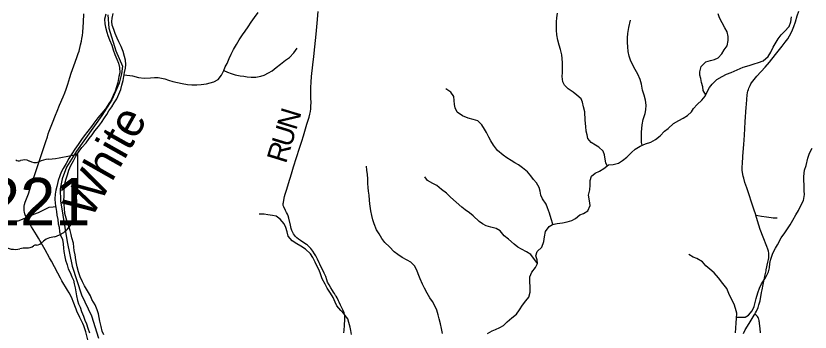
# Model space of a CAD drawing. Extents: x 1451455 to 1749751, y 218250 to 574981.
# Drawn here: x 1552286 to 1563948, y 296211 to 300852 of the extents above; entities that cross this region are included whole.
import ezdxf

# ---------------------------------------------------------------- set-up
doc = ezdxf.new("R2010")
doc.units = 0
for name, color, linetype in [('GM_X_County_Road', 7, 'Continuous'), ('GM_X_Major_River', 7, 'Continuous'), ('GM_X_Major_River_Text', 7, 'Continuous'), ('GM_X_Minor_River', 7, 'Continuous'), ('GM_X_State_Location', 7, 'Continuous'), ('GM_X_State_Route', 7, 'Continuous'), ('GM_X_State_Shield', 7, 'Continuous'), ('GM_X_Township', 7, 'Continuous'), ('GM_X_Township_Road', 7, 'Continuous'), ('GM_X_Township_Road_Text', 7, 'Continuous')]:
    doc.layers.add(name, color=color, linetype=linetype)

msp = doc.modelspace()

# ---------------------------------------------------------------- linework, layer by layer
at = {"layer": 'GM_X_County_Road'}
for points in [[(1563150, 297928), (1563149, 297931), (1563122, 298015), (1563018, 298329), (1562991, 298409), (1562973, 298472), (1562966, 298499), (1562961, 298524), (1562954, 298560), (1562952, 298585), (1562951, 298607), (1562951, 298643), (1562953, 298681), (1562960, 298796), (1562974, 298965), (1562984, 299103), (1562996, 299299), (1563009, 299511), (1563013, 299554), (1563019, 299632), (1563025, 299691), (1563030, 299727), (1563035, 299750), (1563041, 299771), (1563047, 299790), (1563056, 299811), (1563067, 299832), (1563077, 299853), (1563089, 299872), (1563105, 299893), (1563166, 299966), (1563286, 300100), (1563350, 300175), (1563440, 300284), (1563538, 300407), (1563584, 300467), (1563620, 300518), (1563646, 300560), (1563670, 300604), (1563690, 300649), (1563708, 300695), (1563731, 300767), (1563759, 300851), (1563783, 300922)], [(1563135, 296473), (1563146, 296493), (1563159, 296519), (1563183, 296574), (1563197, 296614), (1563206, 296643), (1563213, 296672), (1563236, 296794), (1563244, 296831), (1563260, 296908), (1563289, 297052), (1563302, 297113), (1563305, 297126), (1563328, 297238), (1563337, 297276), (1563342, 297300), (1563344, 297322), (1563344, 297347), (1563340, 297371), (1563335, 297397), (1563326, 297431), (1563312, 297468), (1563258, 297603), (1563216, 297715), (1563176, 297843), (1563150, 297928)], [(1562968, 296191), (1562995, 296243), (1563028, 296300), (1563066, 296361), (1563128, 296461), (1563135, 296473)]]:
    msp.add_lwpolyline(points, dxfattribs=at)
at = {"layer": 'GM_X_Major_River'}
for points in [[(1553607, 300878), (1553586, 300806), (1553591, 300736), (1553600, 300686), (1553621, 300614), (1553638, 300563), (1553659, 300501), (1553695, 300422), (1553714, 300354), (1553739, 300286), (1553770, 300219), (1553795, 300157), (1553808, 300093), (1553811, 300019), (1553800, 299961), (1553781, 299873), (1553764, 299813), (1553743, 299750), (1553714, 299682), (1553683, 299618), (1553652, 299567), (1553601, 299490), (1553548, 299424), (1553488, 299355), (1553430, 299278), (1553398, 299227), (1553345, 299159), (1553290, 299090), (1553251, 299037), (1553200, 298966), (1553153, 298898), (1553106, 298827), (1553065, 298760), (1553024, 298688), (1552981, 298613), (1552952, 298559), (1552930, 298506), (1552909, 298436), (1552885, 298350), (1552874, 298294), (1552864, 298235), (1552857, 298167), (1552861, 298097), (1552871, 298042), (1552882, 297980), (1552889, 297930), (1552900, 297866), (1552909, 297800), (1552920, 297750), (1552929, 297685), (1552942, 297635), (1552969, 297571), (1552978, 297509), (1552985, 297443), (1552990, 297392), (1553005, 297318), (1553014, 297266), (1553037, 297198), (1553054, 297141), (1553081, 297087), (1553108, 297025), (1553132, 296974), (1553143, 296922), (1553156, 296860), (1553167, 296800), (1553178, 296745), (1553193, 296677), (1553206, 296627), (1553229, 296575), (1553250, 296514)], [(1553451, 296611), (1553401, 296692), (1553380, 296744), (1553337, 296817), (1553292, 296890), (1553263, 296950), (1553228, 297021), (1553205, 297095), (1553186, 297167), (1553175, 297218), (1553166, 297272), (1553155, 297344), (1553144, 297408), (1553139, 297460), (1553130, 297516), (1553109, 297593), (1553098, 297645), (1553081, 297705), (1553064, 297761), (1553041, 297830), (1553024, 297884), (1553005, 297954), (1552998, 298028), (1552993, 298079), (1552992, 298139), (1552993, 298211), (1552996, 298279), (1553001, 298343), (1553010, 298410), (1553025, 298462), (1553042, 298520), (1553065, 298586), (1553094, 298655), (1553131, 298723), (1553166, 298796), (1553217, 298867), (1553255, 298919), (1553316, 298988), (1553363, 299053), (1553404, 299109), (1553445, 299166), (1553498, 299229), (1553542, 299286), (1553589, 299354), (1553622, 299405), (1553651, 299457), (1553696, 299520), (1553730, 299574), (1553767, 299635), (1553798, 299703), (1553825, 299774), (1553840, 299834), (1553861, 299906), (1553883, 300021), (1553894, 300083), (1553901, 300141), (1553896, 300205), (1553883, 300258), (1553860, 300332), (1553833, 300404), (1553800, 300473), (1553773, 300527), (1553742, 300596), (1553723, 300654), (1553702, 300716), (1553697, 300769), (1553702, 300820), (1553715, 300888)], [(1553576, 296171), (1553551, 296225), (1553538, 296294), (1553521, 296370), (1553508, 296428), (1553497, 296480), (1553482, 296537), (1553451, 296611)], [(1553250, 296514), (1553279, 296444), (1553300, 296385), (1553323, 296333), (1553344, 296271), (1553365, 296200)]]:
    msp.add_lwpolyline(points, dxfattribs=at)
at = {"layer": 'GM_X_Minor_River'}
for points in [[(1553877, 299989), (1553999, 299972), (1554085, 299950), (1554169, 299939), (1554261, 299944), (1554321, 299949), (1554377, 299946), (1554474, 299928), (1554528, 299907), (1554590, 299890), (1554657, 299875), (1554727, 299860), (1554805, 299847), (1554869, 299842), (1554941, 299841), (1555005, 299846), (1555083, 299857), (1555141, 299870), (1555191, 299883), (1555258, 299920), (1555303, 299983), (1555338, 300049), (1555359, 300103), (1555386, 300156), (1555419, 300226), (1555448, 300291), (1555483, 300359), (1555524, 300432), (1555565, 300500), (1555616, 300575), (1555653, 300628), (1555698, 300694), (1555743, 300761), (1555790, 300828), (1555844, 300902)], [(1560970, 298652), (1560947, 298696), (1560940, 298750), (1560929, 298811), (1560910, 298869), (1560847, 298924), (1560795, 298955), (1560732, 298994), (1560685, 299055), (1560672, 299107), (1560661, 299163), (1560656, 299231), (1560644, 299323), (1560638, 299444), (1560621, 299518), (1560604, 299584), (1560585, 299634), (1560524, 299691), (1560467, 299732), (1560397, 299782), (1560340, 299834), (1560319, 299887), (1560309, 299963), (1560310, 300023), (1560313, 300105), (1560310, 300163), (1560307, 300225), (1560302, 300283), (1560281, 300360), (1560262, 300424), (1560246, 300498), (1560227, 300575), (1560226, 300645), (1560223, 300707), (1560226, 300767), (1560231, 300825), (1560240, 300891)], [(1562416, 299693), (1562376, 299759), (1562372, 299813), (1562354, 299877), (1562343, 299933), (1562331, 299983), (1562330, 300033), (1562349, 300109), (1562415, 300178), (1562483, 300199), (1562543, 300212), (1562597, 300237), (1562654, 300295), (1562685, 300354), (1562728, 300415), (1562744, 300493), (1562745, 300551), (1562730, 300618), (1562697, 300678), (1562656, 300749), (1562619, 300823), (1562598, 300882)], [(1559945, 297217), (1559940, 297273), (1559923, 297329), (1559942, 297393), (1560007, 297458), (1560038, 297540), (1560049, 297611), (1560065, 297689), (1560114, 297761), (1560166, 297792), (1560235, 297805), (1560311, 297817), (1560383, 297830), (1560449, 297851), (1560502, 297877), (1560568, 297932), (1560621, 297953), (1560683, 297990), (1560717, 298071), (1560710, 298139), (1560695, 298222), (1560712, 298300), (1560716, 298368), (1560717, 298436), (1560738, 298501), (1560793, 298546), (1560857, 298575), (1560918, 298613), (1560986, 298664), (1561058, 298670), (1561133, 298693), (1561195, 298732), (1561256, 298777), (1561325, 298846), (1561380, 298894), (1561455, 298942), (1561529, 298977), (1561607, 299000), (1561680, 299039), (1561747, 299094), (1561810, 299159), (1561863, 299202), (1561940, 299275), (1562018, 299318), (1562085, 299353), (1562146, 299390), (1562204, 299443), (1562237, 299495), (1562288, 299554), (1562359, 299615), (1562406, 299672), (1562437, 299738), (1562472, 299801), (1562511, 299852), (1562578, 299918), (1562655, 299962), (1562721, 299995), (1562788, 300022), (1562876, 300059), (1562967, 300098), (1563055, 300126), (1563124, 300149), (1563190, 300168), (1563260, 300195), (1563333, 300256), (1563372, 300321), (1563407, 300393), (1563436, 300444), (1563479, 300514), (1563522, 300573), (1563573, 300622), (1563638, 300695), (1563663, 300765), (1563675, 300841)], [(1561480, 298954), (1561471, 298994), (1561471, 299082), (1561474, 299146), (1561475, 299202), (1561480, 299254), (1561499, 299330), (1561527, 299422), (1561537, 299473), (1561541, 299541), (1561530, 299618), (1561513, 299688), (1561488, 299764), (1561470, 299851), (1561451, 299919), (1561418, 299996), (1561381, 300064), (1561337, 300147), (1561312, 300202), (1561293, 300262), (1561278, 300328), (1561271, 300400), (1561266, 300464), (1561265, 300530), (1561272, 300592), (1561286, 300680), (1561312, 300788)], [(1555338, 300049), (1555391, 300026), (1555447, 300005), (1555505, 299986), (1555578, 299975), (1555632, 299968), (1555684, 299959), (1555742, 299954), (1555810, 299955), (1555882, 299966), (1555932, 299982), (1555997, 300019), (1556051, 300048), (1556110, 300095), (1556173, 300146), (1556246, 300201), (1556304, 300242), (1556369, 300311), (1556414, 300378)], [(1560173, 297793), (1560170, 297798), (1560148, 297874), (1560121, 297955), (1560093, 298037), (1560073, 298087), (1560019, 298168), (1559996, 298221), (1559983, 298279), (1559970, 298333), (1559929, 298400), (1559884, 298453), (1559845, 298507), (1559796, 298564), (1559723, 298623), (1559667, 298664), (1559614, 298697), (1559560, 298728), (1559495, 298769), (1559442, 298808), (1559357, 298877), (1559298, 298956), (1559260, 299021), (1559230, 299073), (1559196, 299140), (1559169, 299192), (1559130, 299253), (1559071, 299314), (1559001, 299333), (1558927, 299352), (1558844, 299384), (1558767, 299439), (1558734, 299501), (1558725, 299552), (1558720, 299610), (1558715, 299670), (1558672, 299735), (1558601, 299782)], [(1562868, 296431), (1562993, 296433), (1563044, 296462), (1563097, 296525), (1563126, 296587), (1563143, 296648), (1563158, 296706), (1563179, 296786), (1563206, 296854), (1563233, 296919), (1563295, 297006), (1563336, 297094), (1563353, 297154), (1563356, 297218), (1563365, 297269), (1563399, 297371), (1563440, 297442), (1563469, 297494), (1563522, 297593), (1563576, 297668), (1563617, 297726), (1563654, 297785), (1563695, 297855), (1563738, 297934), (1563775, 297996), (1563818, 298081), (1563849, 298144), (1563867, 298232), (1563862, 298286), (1563859, 298366), (1563856, 298441), (1563857, 298493), (1563865, 298587), (1563888, 298656), (1563916, 298762), (1563941, 298839), (1563980, 298913)], [(1558549, 296192), (1558536, 296262), (1558521, 296332), (1558502, 296405), (1558489, 296465), (1558467, 296533), (1558440, 296598), (1558401, 296659), (1558364, 296715), (1558327, 296782), (1558284, 296857), (1558257, 296917), (1558224, 296994), (1558192, 297066), (1558171, 297118), (1558138, 297185), (1558087, 297236), (1558031, 297267), (1557960, 297306), (1557893, 297351), (1557841, 297390), (1557773, 297461), (1557702, 297528), (1557661, 297585), (1557618, 297656), (1557583, 297714), (1557548, 297799), (1557527, 297859), (1557511, 297925), (1557500, 297992), (1557485, 298094), (1557478, 298150), (1557472, 298220), (1557465, 298280), (1557459, 298335), (1557456, 298393), (1557452, 298459), (1557449, 298523), (1557440, 298589), (1557433, 298645)], [(1559945, 297217), (1559847, 297352), (1559786, 297389), (1559711, 297431), (1559657, 297459), (1559602, 297502), (1559517, 297574), (1559458, 297625), (1559399, 297698), (1559340, 297731), (1559258, 297750), (1559191, 297773), (1559139, 297800), (1559088, 297837), (1558999, 297920), (1558948, 297963), (1558885, 298006), (1558834, 298047), (1558749, 298118), (1558670, 298193), (1558609, 298250), (1558536, 298306), (1558465, 298361), (1558410, 298394), (1558329, 298437), (1558291, 298492)], [(1552869, 298050), (1552832, 298045), (1552772, 298038), (1552722, 298017), (1552671, 297993), (1552613, 297962), (1552545, 297939), (1552486, 297910), (1552430, 297887), (1552377, 297862), (1552313, 297841), (1552261, 297838)], [(1557216, 296175), (1557205, 296233), (1557193, 296283), (1557177, 296350), (1557159, 296404), (1557105, 296473), (1557056, 296528), (1556999, 296596), (1556974, 296653), (1556947, 296717), (1556906, 296784), (1556859, 296855), (1556828, 296913), (1556784, 296994), (1556753, 297079), (1556734, 297131), (1556707, 297184), (1556680, 297240), (1556645, 297307), (1556612, 297359), (1556539, 297428), (1556472, 297473), (1556412, 297506), (1556343, 297551), (1556286, 297620), (1556268, 297685), (1556251, 297747), (1556226, 297802), (1556169, 297870), (1556109, 297913), (1556054, 297924), (1555986, 297933), (1555930, 297940), (1555858, 297943)], [(1562854, 296203), (1562859, 296271), (1562862, 296349), (1562867, 296410), (1562870, 296489), (1562854, 296559), (1562831, 296623), (1562784, 296714), (1562753, 296777), (1562725, 296849), (1562668, 296924), (1562603, 297007), (1562537, 297080), (1562476, 297133), (1562416, 297184), (1562366, 297245), (1562284, 297292), (1562233, 297309), (1562167, 297352)], [(1559212, 296189), (1559279, 296230), (1559329, 296250), (1559394, 296277), (1559448, 296308), (1559501, 296363), (1559570, 296420), (1559635, 296475), (1559682, 296536), (1559725, 296608), (1559774, 296671), (1559817, 296724), (1559836, 296796), (1559839, 296868), (1559831, 296958), (1559834, 297024), (1559863, 297092), (1559914, 297161), (1559945, 297217)]]:
    msp.add_lwpolyline(points, dxfattribs=at)
at = {"layer": 'GM_X_State_Route'}
msp.add_lwpolyline([(1553352, 296060), (1553313, 296213), (1553299, 296260), (1553285, 296301), (1553269, 296340), (1553252, 296376), (1553226, 296426), (1553204, 296469), (1553187, 296505), (1553169, 296550), (1553126, 296663), (1553111, 296700), (1553091, 296745), (1553068, 296789), (1553045, 296829), (1552963, 296963), (1552940, 297002), (1552902, 297075), (1552853, 297168), (1552807, 297251), (1552780, 297300), (1552716, 297418), (1552619, 297590), (1552589, 297641), (1552517, 297758), (1552465, 297846), (1552441, 297888), (1552427, 297917), (1552418, 297945), (1552411, 297970), (1552408, 297992), (1552406, 298018), (1552407, 298040), (1552410, 298062), (1552414, 298085), (1552424, 298119), (1552469, 298242), (1552512, 298366), (1552590, 298599), (1552667, 298833), (1552713, 298966), (1552727, 299010), (1552748, 299079), (1552762, 299123), (1552775, 299160), (1552825, 299285), (1552869, 299394), (1552893, 299455), (1552927, 299540), (1552981, 299664), (1553005, 299724), (1553025, 299777), (1553049, 299848), (1553078, 299946), (1553099, 300011), (1553137, 300120), (1553182, 300243), (1553201, 300299), (1553213, 300337), (1553236, 300426), (1553248, 300480), (1553256, 300519), (1553262, 300565), (1553267, 300614), (1553278, 300758), (1553285, 300882)], dxfattribs=at)
at = {"layer": 'GM_X_State_Shield'}
for q in [(1553197, 298805), (1553197, 298252)]:
    msp.add_line((1553197, 298252), q, dxfattribs=at)
for centre, major_axis, start_param, end_param in [((1552577, 300219), (1845, 0), 4.814394, 5.042369), ((1553178, 298807), (19.4, 0), 6.141152, 7.989035), ((1552330, 298768), (56.4, 0), 3.836095, 5.185415), ((1552412, 298646), (117, 0), 0.950623, 2.079405), ((1552564, 298814), (141, 0), 4.081561, 5.145723), ((1552813, 298456), (371, 0), 1.699011, 2.107814), ((1553193, 298212), (30, 0), 1.883978, 3.671073), ((1553002, 298142), (180, 0), 5.934695, 6.695948), ((1553177, 298250), (20.7, 0), 5.05454, 6.418171), ((1553267, 298021), (131, 0), 2.387724, 3.262537), ((1552681, 297951), (462, 0), 5.101752, 6.440018), ((1552876, 297407), (253, 0), 1.647645, 2.488434), ((1552555, 297602), (149, 0), 4.937069, 5.64225), ((1552272, 297638), (265, 0), 4.026481, 4.996735), ((1552425, 297272), (217, 0), 1.495662, 1.94098), ((1552445, 297559), (141, 0), 4.691044, 5.507374), ((1552572, 297456), (39.7, 0), 1.147584, 2.315152)]:
    msp.add_ellipse(centre, major_axis=major_axis, ratio=0.8, start_param=start_param, end_param=end_param, dxfattribs=at)
at = {"layer": 'GM_X_Township'}
msp.add_lwpolyline([(1553636, 300869), (1553650, 300674), (1553755, 300338), (1553854, 300114), (1553837, 300004), (1553803, 299865), (1553693, 299622), (1553548, 299390), (1553177, 298866), (1553027, 298634), (1552968, 298462), (1552934, 298312), (1552939, 298139), (1553038, 297537), (1553115, 297180), (1553251, 296759), (1553395, 296450), (1553497, 296120)], dxfattribs=at)
msp.add_lwpolyline([(1553636, 300869), (1553650, 300674), (1553755, 300338), (1553854, 300114), (1553837, 300004), (1553803, 299865), (1553693, 299622), (1553548, 299390), (1553177, 298866), (1553027, 298634), (1552968, 298462), (1552934, 298312), (1552939, 298139), (1553038, 297537), (1553115, 297180), (1553251, 296759), (1553395, 296450), (1553497, 296120)], dxfattribs=at)
at = {"layer": 'GM_X_Township_Road'}
for points in [[(1556219, 298050), (1556215, 298059), (1556213, 298072), (1556212, 298082), (1556213, 298098), (1556216, 298114), (1556221, 298147), (1556232, 298201), (1556241, 298236), (1556265, 298311), (1556289, 298392), (1556331, 298536), (1556362, 298639), (1556451, 298913), (1556485, 299016), (1556510, 299094), (1556560, 299264), (1556591, 299368), (1556603, 299412), (1556610, 299447), (1556616, 299490), (1556619, 299532), (1556620, 299574), (1556618, 299650), (1556616, 299738), (1556617, 299801), (1556621, 299882), (1556628, 299964), (1556646, 300133), (1556659, 300257), (1556674, 300400), (1556695, 300583), (1556711, 300745), (1556727, 300917)], [(1557103, 296200), (1557108, 296242), (1557112, 296308), (1557115, 296399), (1557115, 296439), (1557115, 296455), (1557113, 296472), (1557105, 296496), (1557087, 296538), (1557052, 296609), (1557032, 296650), (1557022, 296670), (1557002, 296713), (1556988, 296737), (1556980, 296751), (1556966, 296777), (1556951, 296799), (1556936, 296820), (1556910, 296861), (1556884, 296903), (1556862, 296943), (1556851, 296977), (1556835, 297026), (1556827, 297048), (1556814, 297078), (1556748, 297209), (1556738, 297230), (1556713, 297283), (1556688, 297333), (1556672, 297361), (1556646, 297399), (1556615, 297438), (1556589, 297467), (1556568, 297487), (1556552, 297499), (1556531, 297514), (1556467, 297554), (1556434, 297576), (1556411, 297595), (1556392, 297613), (1556376, 297633), (1556363, 297652), (1556351, 297675), (1556340, 297702), (1556330, 297733), (1556316, 297783), (1556293, 297882), (1556283, 297916), (1556274, 297941), (1556262, 297967), (1556246, 297996), (1556219, 298050)], [(1563150, 297928), (1563178, 297923), (1563236, 297914), (1563306, 297903), (1563375, 297893), (1563404, 297889), (1563434, 297887), (1563465, 297887)], [(1563218, 296203), (1563213, 296264), (1563207, 296336), (1563205, 296351), (1563201, 296368), (1563198, 296382), (1563193, 296399), (1563188, 296413), (1563184, 296427), (1563176, 296439), (1563171, 296447), (1563162, 296457), (1563152, 296464), (1563135, 296473)]]:
    msp.add_lwpolyline(points, dxfattribs=at)

# ---------------------------------------------------------------- texts
at = {"layer": 'GM_X_Major_River_Text'}
msp.add_text('White', height=499.8, rotation=60.5482, dxfattribs=at).set_placement((1553385, 297854))
at = {"layer": 'GM_X_State_Location'}
for s in ['s', 'r']:
    msp.add_text(s, height=1, dxfattribs=at).set_placement((1552308, 298162))
at = {"layer": 'GM_X_State_Shield'}
msp.add_text('221', height=696.1, dxfattribs=at).set_placement((1551830, 297778))
at = {"layer": 'GM_X_Township_Road_Text'}
for s, rotation, p in [('N', 73.1508, (1556401, 299163)), ('U', 72.9326, (1556324, 298910)), ('R', 72.9308, (1556251, 298674))]:
    msp.add_text(s, height=300, rotation=rotation, dxfattribs=at).set_placement(p)

doc.saveas('drawing.dxf')
